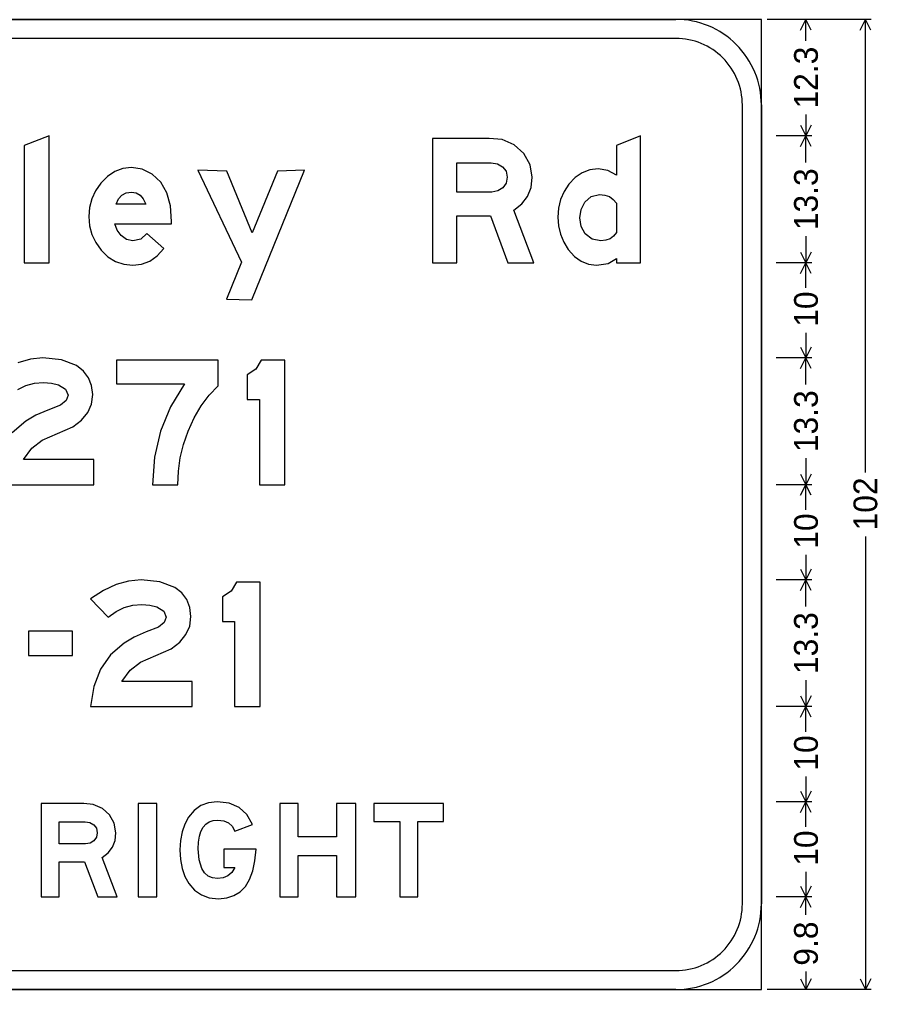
# Model space of a CAD drawing. Extents: x 1820207 to 1820557, y 740216 to 740315.
# Drawn here: x 1820480.6 to 1820484.36, y 740236.05 to 740240.3 of the extents above; entities that cross this region are included whole.
import ezdxf

# ---------------------------------------------------------------- set-up
doc = ezdxf.new("R2010")
doc.units = 0
doc.layers.add('SC_Scratch3', color=7, linetype='Continuous')

msp = doc.modelspace()

# ---------------------------------------------------------------- linework, layer by layer
at = {"layer": 'SC_Scratch3'}
for p, q in [((1820484.3327, 740240.3003), (1820483.877, 740240.3003)), ((1820484.0723, 740240.3003), (1820483.916, 740240.3003)), ((1820484.023, 740240.2537), (1820484.0463, 740240.3003)), ((1820484.0463, 740240.2063), (1820484.0463, 740240.3003)), ((1820484.0696, 740240.2537), (1820484.0463, 740240.3003)), ((1820484.2834, 740240.2537), (1820484.3067, 740240.3003)), ((1820484.3067, 740238.315), (1820484.3067, 740240.3003)), ((1820484.33, 740240.2537), (1820484.3067, 740240.3003)), ((1820484.0463, 740239.8838), (1820484.0463, 740239.7898)), ((1820484.023, 740239.8364), (1820484.0463, 740239.7898)), ((1820484.0696, 740239.8364), (1820484.0463, 740239.7898)), ((1820484.0723, 740239.7898), (1820483.916, 740239.7898)), ((1820484.023, 740239.7433), (1820484.0463, 740239.7898)), ((1820484.0463, 740239.6733), (1820484.0463, 740239.7898)), ((1820484.0696, 740239.7433), (1820484.0463, 740239.7898)), ((1820484.0463, 740239.3508), (1820484.0463, 740239.2343)), ((1820484.023, 740239.2809), (1820484.0463, 740239.2343)), ((1820484.0696, 740239.2809), (1820484.0463, 740239.2343)), ((1820484.0723, 740239.2343), (1820483.916, 740239.2343)), ((1820484.023, 740239.1877), (1820484.0463, 740239.2343)), ((1820484.0463, 740239.1243), (1820484.0463, 740239.2343)), ((1820484.0696, 740239.1877), (1820484.0463, 740239.2343)), ((1820484.0463, 740238.9276), (1820484.0463, 740238.8176)), ((1820484.023, 740238.8642), (1820484.0463, 740238.8176)), ((1820484.0696, 740238.8642), (1820484.0463, 740238.8176)), ((1820484.0723, 740238.8176), (1820483.916, 740238.8176)), ((1820484.023, 740238.7711), (1820484.0463, 740238.8176)), ((1820484.0463, 740238.7011), (1820484.0463, 740238.8176)), ((1820484.0696, 740238.7711), (1820484.0463, 740238.8176)), ((1820484.0463, 740238.3786), (1820484.0463, 740238.2621)), ((1820484.023, 740238.3086), (1820484.0463, 740238.2621)), ((1820484.0696, 740238.3086), (1820484.0463, 740238.2621)), ((1820484.0723, 740238.2621), (1820483.916, 740238.2621)), ((1820484.023, 740238.2155), (1820484.0463, 740238.2621)), ((1820484.0463, 740238.1521), (1820484.0463, 740238.2621)), ((1820484.0696, 740238.2155), (1820484.0463, 740238.2621)), ((1820484.3067, 740238.0355), (1820484.3067, 740236.0503)), ((1820484.0463, 740237.9554), (1820484.0463, 740237.8454)), ((1820484.023, 740237.892), (1820484.0463, 740237.8454)), ((1820484.0696, 740237.892), (1820484.0463, 740237.8454)), ((1820484.0723, 740237.8454), (1820483.916, 740237.8454)), ((1820484.023, 740237.7988), (1820484.0463, 740237.8454)), ((1820484.0463, 740237.7289), (1820484.0463, 740237.8454)), ((1820484.0696, 740237.7988), (1820484.0463, 740237.8454)), ((1820484.0463, 740237.4063), (1820484.0463, 740237.2898)), ((1820484.023, 740237.3364), (1820484.0463, 740237.2898)), ((1820484.0696, 740237.3364), (1820484.0463, 740237.2898)), ((1820484.0723, 740237.2898), (1820483.916, 740237.2898)), ((1820484.023, 740237.2433), (1820484.0463, 740237.2898)), ((1820484.0463, 740237.1798), (1820484.0463, 740237.2898)), ((1820484.0696, 740237.2433), (1820484.0463, 740237.2898)), ((1820484.0463, 740236.9832), (1820484.0463, 740236.8732)), ((1820484.023, 740236.9198), (1820484.0463, 740236.8732)), ((1820484.0696, 740236.9198), (1820484.0463, 740236.8732)), ((1820484.0723, 740236.8732), (1820483.916, 740236.8732)), ((1820484.023, 740236.8266), (1820484.0463, 740236.8732)), ((1820484.0463, 740236.7631), (1820484.0463, 740236.8732)), ((1820484.0696, 740236.8266), (1820484.0463, 740236.8732)), ((1820484.0463, 740236.5666), (1820484.0463, 740236.4565)), ((1820484.023, 740236.5031), (1820484.0463, 740236.4565)), ((1820484.0696, 740236.5031), (1820484.0463, 740236.4565)), ((1820484.0723, 740236.4565), (1820483.916, 740236.4565)), ((1820484.0723, 740236.4565), (1820483.916, 740236.4565)), ((1820484.023, 740236.4099), (1820484.0463, 740236.4565)), ((1820484.0463, 740236.3779), (1820484.0463, 740236.4565)), ((1820484.0696, 740236.4099), (1820484.0463, 740236.4565)), ((1820484.0463, 740236.1289), (1820484.0463, 740236.0503)), ((1820484.023, 740236.0968), (1820484.0463, 740236.0503)), ((1820484.0696, 740236.0968), (1820484.0463, 740236.0503)), ((1820484.2834, 740236.0968), (1820484.3067, 740236.0503)), ((1820484.33, 740236.0968), (1820484.3067, 740236.0503)), ((1820484.3327, 740236.0503), (1820483.877, 740236.0503)), ((1820484.0723, 740236.0503), (1820483.916, 740236.0503))]:
    msp.add_line(p, q, dxfattribs=at)
for points in [[(1820477.351, 740236.0503), (1820483.851, 740236.0503), (1820483.851, 740240.3003), (1820477.351, 740240.3003), (1820477.351, 740236.0503), (1820477.351, 740236.0503), (1820477.351, 740236.0503)], [(1820477.726, 740240.3003), (1820483.476, 740240.3003)], [(1820483.476, 740240.2169), (1820477.726, 740240.2169)], [(1820483.476, 740240.2169), (1820483.476, 740240.2169), (1820483.476, 740240.2169)], [(1820483.7676, 740236.4253), (1820483.7676, 740239.9253)], [(1820483.851, 740239.9253), (1820483.851, 740236.4253)], [(1820480.4815, 740238.2621), (1820480.9265, 740238.2621), (1820480.9265, 740238.3718), (1820480.6184, 740238.3718), (1820480.6539, 740238.4216), (1820480.6997, 740238.4574), (1820480.7673, 740238.4857), (1820480.8337, 740238.5153), (1820480.8718, 740238.5443), (1820480.8991, 740238.5777), (1820480.9155, 740238.6151), (1820480.921, 740238.6567), (1820480.9165, 740238.6963), (1820480.9033, 740238.7308), (1820480.8813, 740238.7598), (1820480.8507, 740238.7837), (1820480.785, 740238.8091), (1820480.7023, 740238.8176), (1820480.6479, 740238.8122), (1820480.593, 740238.7965)], [(1820480.5927, 740238.6784), (1820480.6284, 740238.6959), (1820480.6658, 740238.7064), (1820480.7052, 740238.7099), (1820480.7404, 740238.7072), (1820480.7716, 740238.6994), (1820480.8025, 740238.6805), (1820480.8129, 740238.6538), (1820480.8043, 740238.6306), (1820480.7793, 740238.6104), (1820480.7244, 740238.5891), (1820480.6726, 740238.5668), (1820480.6277, 740238.5406), (1820480.5684, 740238.4894)], [(1820483.7676, 740236.4253), (1820483.7676, 740236.4253), (1820483.7676, 740236.4253)], [(1820477.726, 740236.1336), (1820483.476, 740236.1336)], [(1820483.476, 740236.0503), (1820477.726, 740236.0503)]]:
    msp.add_lwpolyline(points, dxfattribs=at)
for points in [[(1820480.6204, 740239.2343), (1820480.7302, 740239.2343), (1820480.7302, 740239.7899), (1820480.6204, 740239.7477)], [(1820482.767, 740239.4641), (1820482.8017, 740239.4919), (1820482.8266, 740239.5252), (1820482.8416, 740239.5642), (1820482.8466, 740239.6085), (1820482.8373, 740239.6638), (1820482.8095, 740239.7129), (1820482.7674, 740239.7511), (1820482.7147, 740239.7736), (1820482.6587, 740239.7791), (1820482.4093, 740239.7791), (1820482.4093, 740239.2343), (1820482.5161, 740239.2343), (1820482.5161, 740239.4392), (1820482.6637, 740239.4392), (1820482.7404, 740239.2343), (1820482.8543, 740239.2343)], [(1820483.2156, 740239.2343), (1820483.3218, 740239.2343), (1820483.3218, 740239.7899), (1820483.2156, 740239.7484), (1820483.2156, 740239.6177), (1820483.1776, 740239.6382), (1820483.1362, 740239.6453), (1820483.099, 740239.6411), (1820483.0653, 740239.6286), (1820483.0346, 740239.6077), (1820483.0073, 740239.5787), (1820482.9863, 740239.5461), (1820482.9713, 740239.5112), (1820482.9623, 740239.4738), (1820482.9593, 740239.4341), (1820482.9621, 740239.3957), (1820482.9706, 740239.3595), (1820482.985, 740239.3249), (1820483.0051, 740239.2926), (1820483.0317, 740239.2622), (1820483.0613, 740239.2408), (1820483.0936, 740239.2278), (1820483.1292, 740239.2237), (1820483.1796, 740239.231), (1820483.2156, 740239.253)], [(1820481.2334, 740239.296), (1820481.1581, 740239.3623), (1820481.1313, 740239.3383), (1820481.0972, 740239.3304), (1820481.0696, 740239.3361), (1820481.0456, 740239.3537), (1820481.0279, 740239.3772), (1820481.0181, 740239.4052), (1820481.2663, 740239.4052), (1820481.2663, 740239.4144), (1820481.2615, 740239.4832), (1820481.246, 740239.5406), (1820481.2192, 740239.5867), (1820481.1817, 740239.6217), (1820481.1376, 740239.6436), (1820481.091, 740239.651), (1820481.0526, 740239.6466), (1820481.0174, 740239.6339), (1820480.9853, 740239.6127), (1820480.9564, 740239.5834), (1820480.9333, 740239.5499), (1820480.9169, 740239.5145), (1820480.9069, 740239.4768), (1820480.9037, 740239.4369), (1820480.9071, 740239.3958), (1820480.9172, 740239.3578), (1820480.9343, 740239.3223), (1820480.9581, 740239.2895), (1820480.9878, 740239.2605), (1820481.0211, 740239.2399), (1820481.0575, 740239.2277), (1820481.0972, 740239.2237), (1820481.1354, 740239.2281), (1820481.1709, 740239.2416), (1820481.2035, 740239.2641)], [(1820482.7378, 740239.6091), (1820482.7328, 740239.5828), (1820482.7181, 740239.5621), (1820482.696, 740239.5486), (1820482.6697, 740239.5441), (1820482.5161, 740239.5441), (1820482.5161, 740239.6723), (1820482.6673, 740239.6723), (1820482.6944, 740239.668), (1820482.7172, 740239.6551), (1820482.7326, 740239.6349)], [(1820481.3815, 740239.6403), (1820481.5733, 740239.2369), (1820481.5067, 740239.0741), (1820481.6177, 740239.0722), (1820481.8486, 740239.6403), (1820481.731, 740239.6354), (1820481.62, 740239.365), (1820481.5083, 740239.6354)], [(1820481.1543, 740239.4906), (1820481.0241, 740239.4906), (1820481.0341, 740239.514), (1820481.0486, 740239.5307), (1820481.0677, 740239.5408), (1820481.0912, 740239.5441), (1820481.1114, 740239.5408), (1820481.1286, 740239.5307), (1820481.1427, 740239.514)], [(1820483.2156, 740239.3661), (1820483.2035, 740239.3505), (1820483.1881, 740239.3393), (1820483.1691, 740239.3326), (1820483.1471, 740239.3304), (1820483.109, 740239.3381), (1820483.0791, 740239.3613), (1820483.0613, 740239.3929), (1820483.0554, 740239.4306), (1820483.0607, 740239.4673), (1820483.0773, 740239.4999), (1820483.1053, 740239.5249), (1820483.1414, 740239.5334), (1820483.1648, 740239.5309), (1820483.1851, 740239.5239), (1820483.202, 740239.5119), (1820483.2156, 740239.4955)], [(1820481.026, 740238.7032), (1820481.3237, 740238.7032), (1820481.2623, 740238.6028), (1820481.2186, 740238.4959), (1820481.1924, 740238.3822), (1820481.1837, 740238.2621), (1820481.2935, 740238.2621), (1820481.2963, 740238.3211), (1820481.305, 740238.3801), (1820481.3194, 740238.4386), (1820481.3397, 740238.4969), (1820481.3658, 740238.5548), (1820481.3964, 740238.6072), (1820481.4314, 740238.6542), (1820481.471, 740238.6957), (1820481.471, 740238.8069), (1820481.026, 740238.8069)], [(1820481.6514, 740238.2621), (1820481.7629, 740238.2621), (1820481.7629, 740238.8069), (1820481.6591, 740238.8069), (1820481.636, 740238.7683), (1820481.5982, 740238.7431), (1820481.5982, 740238.6356), (1820481.6514, 740238.6356)], [(1820480.9121, 740237.2898), (1820481.3571, 740237.2898), (1820481.3571, 740237.3996), (1820481.0489, 740237.3996), (1820481.0845, 740237.4494), (1820481.1302, 740237.4852), (1820481.1979, 740237.5135), (1820481.2643, 740237.5431), (1820481.3024, 740237.5721), (1820481.3297, 740237.6055), (1820481.3461, 740237.6429), (1820481.3516, 740237.6845), (1820481.3471, 740237.7241), (1820481.3339, 740237.7586), (1820481.3119, 740237.7876), (1820481.2813, 740237.8115), (1820481.2156, 740237.8369), (1820481.1329, 740237.8454), (1820481.0785, 740237.84), (1820481.0236, 740237.8243), (1820480.968, 740237.7981), (1820480.9121, 740237.7616), (1820480.9895, 740237.6816), (1820481.0232, 740237.7062), (1820481.059, 740237.7237), (1820481.0963, 740237.7342), (1820481.1357, 740237.7377), (1820481.1709, 740237.735), (1820481.2022, 740237.7272), (1820481.2331, 740237.7083), (1820481.2434, 740237.6816), (1820481.2349, 740237.6584), (1820481.2099, 740237.6382), (1820481.1549, 740237.6169), (1820481.1032, 740237.5946), (1820481.0583, 740237.5684), (1820480.999, 740237.5172), (1820480.9551, 740237.4539), (1820480.9259, 740237.3779)], [(1820481.5431, 740237.2898), (1820481.6546, 740237.2898), (1820481.6546, 740237.8347), (1820481.5507, 740237.8347), (1820481.5277, 740237.7961), (1820481.4898, 740237.7709), (1820481.4898, 740237.6634), (1820481.5431, 740237.6634)], [(1820480.8321, 740237.621), (1820480.6398, 740237.621), (1820480.6398, 740237.5142), (1820480.8321, 740237.5142)], [(1820480.963, 740236.6289), (1820480.9891, 740236.6497), (1820481.0077, 740236.6747), (1820481.019, 740236.7039), (1820481.0227, 740236.7372), (1820481.0157, 740236.7786), (1820480.9949, 740236.8154), (1820480.9633, 740236.8441), (1820480.9238, 740236.861), (1820480.8817, 740236.8651), (1820480.6947, 740236.8651), (1820480.6947, 740236.4565), (1820480.7748, 740236.4565), (1820480.7748, 740236.6102), (1820480.8855, 740236.6102), (1820480.9431, 740236.4565), (1820481.0285, 740236.4565)], [(1820481.1197, 740236.4565), (1820481.2021, 740236.4565), (1820481.2021, 740236.8651), (1820481.1197, 740236.8651)], [(1820481.4953, 740236.6648), (1820481.4953, 740236.5847), (1820481.5444, 740236.5847), (1820481.5307, 740236.5637), (1820481.5134, 740236.5486), (1820481.4926, 740236.5396), (1820481.4684, 740236.5366), (1820481.446, 740236.5394), (1820481.4271, 740236.5478), (1820481.4114, 740236.5618), (1820481.3991, 740236.5814), (1820481.387, 740236.6189), (1820481.3832, 740236.6665), (1820481.3844, 740236.696), (1820481.3885, 740236.7217), (1820481.3952, 740236.7434), (1820481.4048, 740236.7613), (1820481.417, 740236.7751), (1820481.432, 740236.785), (1820481.4496, 740236.791), (1820481.47, 740236.793), (1820481.4953, 740236.79), (1820481.5161, 740236.781), (1820481.5321, 740236.766), (1820481.5435, 740236.745), (1820481.6211, 740236.7734), (1820481.5962, 740236.8169), (1820481.5623, 740236.8481), (1820481.5193, 740236.8669), (1820481.467, 740236.8732), (1820481.4287, 740236.8689), (1820481.3951, 740236.8562), (1820481.3659, 740236.8351), (1820481.3413, 740236.8057), (1820481.3244, 740236.7749), (1820481.3126, 740236.7408), (1820481.3054, 740236.7032), (1820481.303, 740236.6625), (1820481.3054, 740236.6199), (1820481.3128, 740236.5812), (1820481.3249, 740236.5464), (1820481.3422, 740236.5156), (1820481.3672, 740236.4862), (1820481.3973, 740236.4653), (1820481.4321, 740236.4526), (1820481.4719, 740236.4485), (1820481.5081, 740236.4519), (1820481.5399, 740236.462), (1820481.5672, 740236.4789), (1820481.5902, 740236.5025), (1820481.6085, 740236.533), (1820481.6225, 740236.5702), (1820481.632, 740236.6141), (1820481.6372, 740236.6648)], [(1820481.7405, 740236.4565), (1820481.8207, 740236.4565), (1820481.8207, 740236.6374), (1820481.9889, 740236.6374), (1820481.9889, 740236.4565), (1820482.0734, 740236.4565), (1820482.0734, 740236.8651), (1820481.9889, 740236.8651), (1820481.9889, 740236.7194), (1820481.8207, 740236.7194), (1820481.8207, 740236.8651), (1820481.7405, 740236.8651)], [(1820482.2663, 740236.4565), (1820482.3455, 740236.4565), (1820482.3455, 740236.7865), (1820482.458, 740236.7865), (1820482.458, 740236.8651), (1820482.153, 740236.8651), (1820482.153, 740236.7865), (1820482.2663, 740236.7865)], [(1820480.9411, 740236.7376), (1820480.9373, 740236.7179), (1820480.9263, 740236.7024), (1820480.9098, 740236.6923), (1820480.89, 740236.6888), (1820480.7748, 740236.6888), (1820480.7748, 740236.785), (1820480.8882, 740236.785), (1820480.9085, 740236.7818), (1820480.9257, 740236.7721), (1820480.9372, 740236.757)]]:
    msp.add_lwpolyline(points, close=True, dxfattribs=at)
for centre, radius, start, end in [((1820483.476, 740239.9253), 0.375, 0, 90.0002), ((1820483.476, 740239.9253), 0.2917, 0, 90.0002), ((1820483.476, 740236.4253), 0.375, 270.0001, 0.0003), ((1820483.476, 740236.4253), 0.2917, 270.0001, 0.0003)]:
    msp.add_arc(centre, radius, start, end, dxfattribs=at)

# ---------------------------------------------------------------- texts
for s, p in [('12.3', (1820484.0984, 740239.9098)), ('13.3', (1820484.0984, 740239.3768)), ('10', (1820484.0984, 740238.9537)), ('13.3', (1820484.0984, 740238.4046)), ('102', (1820484.3588, 740238.0616)), ('10', (1820484.0984, 740237.9815)), ('13.3', (1820484.0984, 740237.4324)), ('10', (1820484.0984, 740237.0093)), ('10', (1820484.0984, 740236.5926)), ('9.8', (1820484.0984, 740236.1549))]:
    msp.add_text(s, height=0.10417, rotation=90.0002, dxfattribs=at).set_placement(p)

doc.saveas('drawing.dxf')
